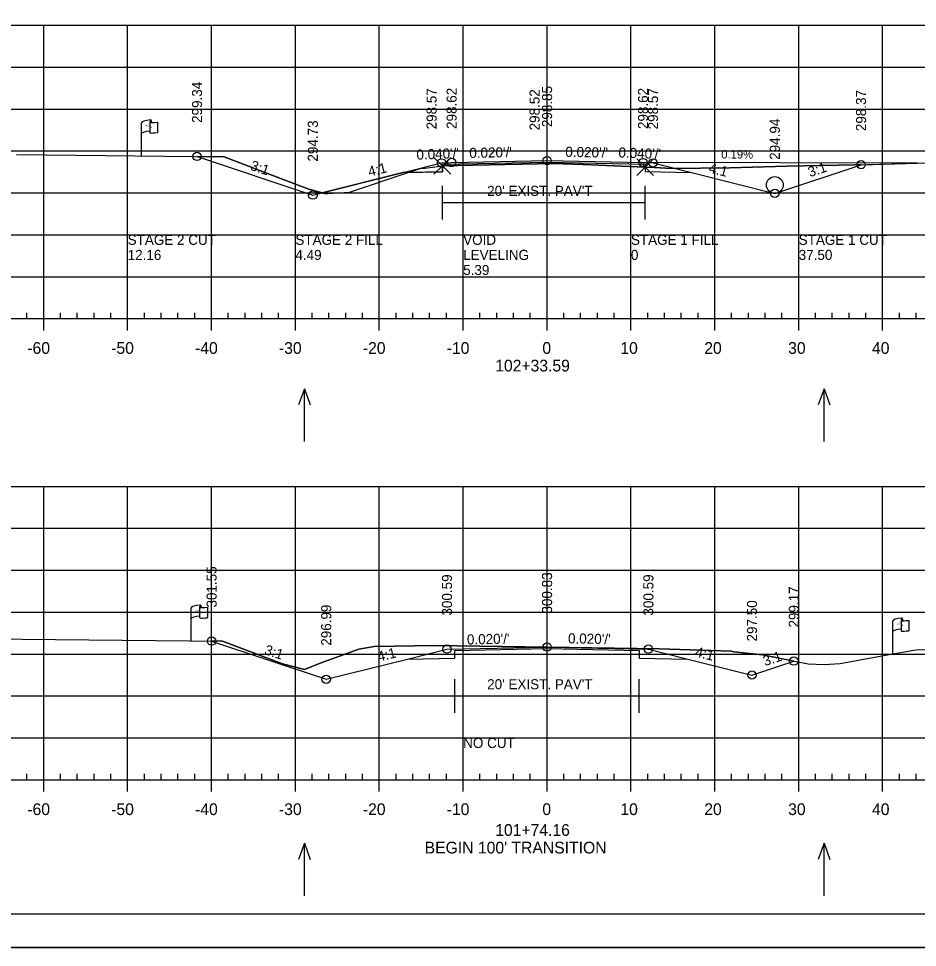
# Model space of a CAD drawing. Extents: x 1370843 to 1371177, y 380307 to 382654.
# Drawn here: x 1370950.7 to 1371057.9, y 380307.5 to 380418.2 of the extents above; entities that cross this region are included whole.
import ezdxf

# ---------------------------------------------------------------- set-up
doc = ezdxf.new("R2010")
doc.units = 0
for name, color, linetype in [('R_Alt Surface', 7, 'Continuous'), ('R_Axis', 7, 'Continuous'), ('R_Axis Annot', 7, 'Continuous'), ('R_Border', 7, 'Continuous'), ('R_Drive', 7, 'Continuous'), ('R_Exist Surface', 7, 'Continuous'), ('R_Exist Surface Annot', 7, 'Continuous'), ('R_Fin Surface', 7, 'Continuous'), ('R_Fin Surface Annot', 7, 'Continuous'), ('R_Grid', 7, 'Continuous'), ('R_No Plot', 7, 'Continuous'), ('R_ROW', 7, 'Continuous'), ('R_Water', 7, 'Continuous'), ('R_Water Annot', 7, 'Continuous'), ('R_Xsect Elev', 7, 'Continuous')]:
    doc.layers.add(name, color=color, linetype=linetype)

msp = doc.modelspace()

# ---------------------------------------------------------------- linework, layer by layer
at = {"layer": 'R_Alt Surface'}
msp.add_lwpolyline([(1370996.54, 380399.87), (1371001.23, 380399.96), (1371001.23, 380400.88), (1371013.71, 380401.13), (1371025.41, 380400.89), (1371025.41, 380399.98), (1371030.94, 380399.87)], dxfattribs=at)
at = {"layer": 'R_Axis'}
for p, q in [((1370868.71, 380382.45), (1371158.71, 380382.45)), ((1370951.71, 380382.45), (1370951.71, 380383.15)), ((1370953.71, 380381.05), (1370953.71, 380382.45)), ((1370955.71, 380382.45), (1370955.71, 380383.15)), ((1370957.71, 380382.45), (1370957.71, 380383.15)), ((1370959.71, 380382.45), (1370959.71, 380383.15)), ((1370961.71, 380382.45), (1370961.71, 380383.15)), ((1370963.71, 380381.05), (1370963.71, 380382.45)), ((1370965.71, 380382.45), (1370965.71, 380383.15)), ((1370967.71, 380382.45), (1370967.71, 380383.15)), ((1370969.71, 380382.45), (1370969.71, 380383.15)), ((1370971.71, 380382.45), (1370971.71, 380383.15)), ((1370973.71, 380381.05), (1370973.71, 380382.45)), ((1370975.71, 380382.45), (1370975.71, 380383.15)), ((1370977.71, 380382.45), (1370977.71, 380383.15)), ((1370979.71, 380382.45), (1370979.71, 380383.15)), ((1370981.71, 380382.45), (1370981.71, 380383.15)), ((1370983.71, 380381.05), (1370983.71, 380382.45)), ((1370985.71, 380382.45), (1370985.71, 380383.15)), ((1370987.71, 380382.45), (1370987.71, 380383.15)), ((1370989.71, 380382.45), (1370989.71, 380383.15)), ((1370991.71, 380382.45), (1370991.71, 380383.15)), ((1370993.71, 380381.05), (1370993.71, 380382.45)), ((1370995.71, 380382.45), (1370995.71, 380383.15)), ((1370997.71, 380382.45), (1370997.71, 380383.15)), ((1370999.71, 380382.45), (1370999.71, 380383.15)), ((1371001.71, 380382.45), (1371001.71, 380383.15)), ((1371003.71, 380381.05), (1371003.71, 380382.45)), ((1371005.71, 380382.45), (1371005.71, 380383.15)), ((1371007.71, 380382.45), (1371007.71, 380383.15)), ((1371009.71, 380382.45), (1371009.71, 380383.15)), ((1371011.71, 380382.45), (1371011.71, 380383.15)), ((1371013.71, 380381.05), (1371013.71, 380382.45)), ((1371015.71, 380382.45), (1371015.71, 380383.15)), ((1371017.71, 380382.45), (1371017.71, 380383.15)), ((1371019.71, 380382.45), (1371019.71, 380383.15)), ((1371021.71, 380382.45), (1371021.71, 380383.15)), ((1371023.71, 380381.05), (1371023.71, 380382.45)), ((1371025.71, 380382.45), (1371025.71, 380383.15)), ((1371027.71, 380382.45), (1371027.71, 380383.15)), ((1371029.71, 380382.45), (1371029.71, 380383.15)), ((1371031.71, 380382.45), (1371031.71, 380383.15)), ((1371033.71, 380381.05), (1371033.71, 380382.45)), ((1371035.71, 380382.45), (1371035.71, 380383.15)), ((1371037.71, 380382.45), (1371037.71, 380383.15)), ((1371039.71, 380382.45), (1371039.71, 380383.15)), ((1371041.71, 380382.45), (1371041.71, 380383.15)), ((1371043.71, 380381.05), (1371043.71, 380382.45)), ((1371045.71, 380382.45), (1371045.71, 380383.15)), ((1371047.71, 380382.45), (1371047.71, 380383.15)), ((1371049.71, 380382.45), (1371049.71, 380383.15)), ((1371051.71, 380382.45), (1371051.71, 380383.15)), ((1371053.71, 380381.05), (1371053.71, 380382.45)), ((1371055.71, 380382.45), (1371055.71, 380383.15)), ((1371057.71, 380382.45), (1371057.71, 380383.15)), ((1370951.71, 380327.45), (1370951.71, 380328.15)), ((1370955.71, 380327.45), (1370955.71, 380328.15)), ((1370957.71, 380327.45), (1370957.71, 380328.15)), ((1370959.71, 380327.45), (1370959.71, 380328.15)), ((1370961.71, 380327.45), (1370961.71, 380328.15)), ((1370965.71, 380327.45), (1370965.71, 380328.15)), ((1370967.71, 380327.45), (1370967.71, 380328.15)), ((1370969.71, 380327.45), (1370969.71, 380328.15)), ((1370971.71, 380327.45), (1370971.71, 380328.15)), ((1370975.71, 380327.45), (1370975.71, 380328.15)), ((1370977.71, 380327.45), (1370977.71, 380328.15)), ((1370979.71, 380327.45), (1370979.71, 380328.15)), ((1370981.71, 380327.45), (1370981.71, 380328.15)), ((1370985.71, 380327.45), (1370985.71, 380328.15)), ((1370987.71, 380327.45), (1370987.71, 380328.15)), ((1370989.71, 380327.45), (1370989.71, 380328.15)), ((1370991.71, 380327.45), (1370991.71, 380328.15)), ((1370995.71, 380327.45), (1370995.71, 380328.15)), ((1370997.71, 380327.45), (1370997.71, 380328.15)), ((1370999.71, 380327.45), (1370999.71, 380328.15)), ((1371001.71, 380327.45), (1371001.71, 380328.15)), ((1371005.71, 380327.45), (1371005.71, 380328.15)), ((1371007.71, 380327.45), (1371007.71, 380328.15)), ((1371009.71, 380327.45), (1371009.71, 380328.15)), ((1371011.71, 380327.45), (1371011.71, 380328.15)), ((1371015.71, 380327.45), (1371015.71, 380328.15)), ((1371017.71, 380327.45), (1371017.71, 380328.15)), ((1371019.71, 380327.45), (1371019.71, 380328.15)), ((1371021.71, 380327.45), (1371021.71, 380328.15)), ((1371025.71, 380327.45), (1371025.71, 380328.15)), ((1371027.71, 380327.45), (1371027.71, 380328.15)), ((1371029.71, 380327.45), (1371029.71, 380328.15)), ((1371031.71, 380327.45), (1371031.71, 380328.15)), ((1371035.71, 380327.45), (1371035.71, 380328.15)), ((1371037.71, 380327.45), (1371037.71, 380328.15)), ((1371039.71, 380327.45), (1371039.71, 380328.15)), ((1371041.71, 380327.45), (1371041.71, 380328.15)), ((1371045.71, 380327.45), (1371045.71, 380328.15)), ((1371047.71, 380327.45), (1371047.71, 380328.15)), ((1371049.71, 380327.45), (1371049.71, 380328.15)), ((1371051.71, 380327.45), (1371051.71, 380328.15)), ((1371055.71, 380327.45), (1371055.71, 380328.15)), ((1371057.71, 380327.45), (1371057.71, 380328.15)), ((1370868.71, 380327.45), (1371158.71, 380327.45)), ((1370953.71, 380326.05), (1370953.71, 380327.45)), ((1370963.71, 380326.05), (1370963.71, 380327.45)), ((1370973.71, 380326.05), (1370973.71, 380327.45)), ((1370983.71, 380326.05), (1370983.71, 380327.45)), ((1370993.71, 380326.05), (1370993.71, 380327.45)), ((1371003.71, 380326.05), (1371003.71, 380327.45)), ((1371013.71, 380326.05), (1371013.71, 380327.45)), ((1371023.71, 380326.05), (1371023.71, 380327.45)), ((1371033.71, 380326.05), (1371033.71, 380327.45)), ((1371043.71, 380326.05), (1371043.71, 380327.45)), ((1371053.71, 380326.05), (1371053.71, 380327.45))]:
    msp.add_line(p, q, dxfattribs=at)
at = {"layer": 'R_Border'}
msp.add_line((1371171.89, 380311.45), (1370855.71, 380311.45), dxfattribs=at)
at = {"layer": 'R_Drive'}
msp.add_line((1371057.84, 380401), (1371025.15, 380401.06), dxfattribs=at)
at = {"layer": 'R_Exist Surface'}
for points in [[(1370950.46, 380402.04), (1370975.22, 380401.75), (1370982.57, 380398.93), (1370985.32, 380397.91), (1370986.99, 380397.43), (1370987.2, 380397.38), (1370987.57, 380397.39), (1370990.17, 380397.52), (1370997.74, 380400.07), (1370998.58, 380400.34), (1370999.13, 380400.41), (1371001.23, 380400.67), (1371004.89, 380400.75), (1371014.49, 380400.97), (1371018.01, 380400.82), (1371025.41, 380400.51), (1371026.5, 380400.47), (1371028.53, 380400.34), (1371035.5, 380400.45), (1371042.3, 380400.64), (1371050.46, 380400.8), (1371057.84, 380401), (1371065.35, 380401.14)], [(1370939.13, 380344.35), (1370975.03, 380343.98), (1370982.17, 380341.27), (1370984.78, 380340.61), (1370986.66, 380341.35), (1370991.29, 380343.05), (1370993.11, 380343.35), (1371000.35, 380343.47), (1371027.08, 380343.09), (1371035.71, 380342.8), (1371035.99, 380342.72), (1371039.4, 380342.34), (1371044.83, 380341.28), (1371046.73, 380341.19), (1371048.66, 380341.34), (1371054.51, 380342.39), (1371057.43, 380342.9), (1371058.02, 380342.99), (1371068.25, 380342.93), (1371085.22, 380342.66), (1371095.01, 380342.39), (1371095.09, 380342.39), (1371095.13, 380342.39)]]:
    msp.add_lwpolyline(points, dxfattribs=at)
at = {"layer": 'R_Exist Surface Annot'}
for p, q in [((1371001.23, 380394.29), (1371001.23, 380398.29)), ((1371025.41, 380394.29), (1371025.41, 380398.29)), ((1371001.23, 380396.29), (1371025.41, 380396.29)), ((1371002.71, 380335.45), (1371002.71, 380339.45)), ((1371024.71, 380335.45), (1371024.71, 380339.45)), ((1371002.71, 380337.45), (1371024.71, 380337.45))]:
    msp.add_line(p, q, dxfattribs=at)
at = {"layer": 'R_Fin Surface'}
msp.add_lwpolyline([(1370971.98, 380401.79), (1370985.78, 380397.18), (1370985.79, 380397.18), (1370996.54, 380399.87), (1371001.14, 380401.02), (1371002.33, 380401.07), (1371013.71, 380401.29), (1371025.15, 380401.06), (1371026.34, 380401.02), (1371030.94, 380399.87), (1371040.86, 380397.39), (1371051.14, 380400.81)], dxfattribs=at)
at = {"layer": 'R_Grid'}
for p, q in [((1370868.71, 380417.45), (1371158.71, 380417.45)), ((1370953.71, 380382.45), (1370953.71, 380417.45)), ((1370963.71, 380382.45), (1370963.71, 380417.45)), ((1370973.71, 380382.45), (1370973.71, 380417.45)), ((1370983.71, 380382.45), (1370983.71, 380417.45)), ((1370993.71, 380382.45), (1370993.71, 380417.45)), ((1371003.71, 380382.45), (1371003.71, 380417.45)), ((1371013.71, 380382.45), (1371013.71, 380417.45)), ((1371023.71, 380382.45), (1371023.71, 380417.45)), ((1371033.71, 380382.45), (1371033.71, 380417.45)), ((1371043.71, 380382.45), (1371043.71, 380417.45)), ((1371053.71, 380382.45), (1371053.71, 380417.45)), ((1370868.71, 380412.45), (1371158.71, 380412.45)), ((1370868.71, 380407.45), (1371158.71, 380407.45)), ((1370868.71, 380402.45), (1371158.71, 380402.45)), ((1370868.71, 380397.45), (1371158.71, 380397.45)), ((1370868.71, 380392.45), (1371158.71, 380392.45)), ((1370868.71, 380387.45), (1371158.71, 380387.45)), ((1370868.71, 380382.45), (1371158.71, 380382.45)), ((1370868.71, 380362.45), (1371158.71, 380362.45)), ((1370953.71, 380327.45), (1370953.71, 380362.45)), ((1370963.71, 380327.45), (1370963.71, 380362.45)), ((1370973.71, 380327.45), (1370973.71, 380362.45)), ((1370983.71, 380327.45), (1370983.71, 380362.45)), ((1370993.71, 380327.45), (1370993.71, 380362.45)), ((1371003.71, 380327.45), (1371003.71, 380362.45)), ((1371013.71, 380327.45), (1371013.71, 380362.45)), ((1371023.71, 380327.45), (1371023.71, 380362.45)), ((1371033.71, 380327.45), (1371033.71, 380362.45)), ((1371043.71, 380327.45), (1371043.71, 380362.45)), ((1371053.71, 380327.45), (1371053.71, 380362.45)), ((1370868.71, 380357.45), (1371158.71, 380357.45)), ((1370868.71, 380352.45), (1371158.71, 380352.45)), ((1370868.71, 380347.45), (1371158.71, 380347.45)), ((1370868.71, 380342.45), (1371158.71, 380342.45)), ((1370868.71, 380337.45), (1371158.71, 380337.45)), ((1370868.71, 380332.45), (1371158.71, 380332.45)), ((1370868.71, 380327.45), (1371158.71, 380327.45))]:
    msp.add_line(p, q, dxfattribs=at)
at = {"layer": 'R_No Plot'}
msp.add_line((1370843.31, 380307.47), (1371176.64, 380307.47), dxfattribs=at)
for points in [[(1370843.3, 380520.8), (1371176.64, 380520.8), (1371176.64, 380307.47), (1370843.3, 380307.47)], [(1371089.63, 380516.91), (1371089.63, 380507.03), (1371125.36, 380507.03), (1371125.36, 380504.11), (1371148.56, 380504.11), (1371148.56, 380479.78), (1371171.89, 380479.78), (1371171.89, 380311.45), (1370855.71, 380311.45), (1370855.71, 380516.91)], [(1370971.98, 380401.79), (1370985.79, 380397.18), (1370986.91, 380397.46), (1370985.32, 380397.91), (1370982.57, 380398.93), (1370975.22, 380401.75)], [(1370997.17, 380399.88), (1370997.74, 380400.07), (1370998.58, 380400.34), (1370999.13, 380400.41), (1371001.23, 380400.67), (1371001.23, 380399.96)], [(1371001.23, 380400.67), (1371001.23, 380400.88), (1371013.71, 380401.13), (1371025.41, 380400.89), (1371025.41, 380400.51), (1371018.01, 380400.82), (1371014.49, 380400.97), (1371004.89, 380400.75)], [(1371025.15, 380401.06), (1371026.34, 380401.02), (1371040.86, 380397.39), (1371051.14, 380400.81), (1371057.84, 380401)], [(1371025.41, 380400.51), (1371025.41, 380399.98), (1371030.94, 380399.87), (1371040.86, 380397.39), (1371051.14, 380400.81), (1371050.46, 380400.8), (1371042.3, 380400.64), (1371035.5, 380400.45), (1371028.53, 380400.34), (1371026.5, 380400.47)], [(1370986.91, 380397.46), (1370986.99, 380397.43), (1370987.2, 380397.38), (1370987.57, 380397.39), (1370990.17, 380397.52), (1370997.17, 380399.88), (1370996.54, 380399.87)], [(1370973.72, 380344), (1370987.38, 380339.44), (1370997.07, 380341.86), (1371002.71, 380341.98), (1371002.71, 380342.89), (1371013.71, 380343.11), (1371024.71, 380342.89), (1371024.71, 380341.98), (1371030.5, 380341.86), (1371038.14, 380339.95), (1371043.13, 380341.61), (1371039.4, 380342.34), (1371035.99, 380342.72), (1371035.71, 380342.8), (1371027.08, 380343.09), (1371000.35, 380343.47), (1370993.11, 380343.35), (1370991.29, 380343.05), (1370986.66, 380341.35), (1370984.78, 380340.61), (1370982.17, 380341.27), (1370975.03, 380343.98)]]:
    msp.add_lwpolyline(points, close=True, dxfattribs=at)
for points in [[(1371001.23, 380400.67), (1371000.23, 380401.67), (1371001.23, 380400.67), (1371000.23, 380399.67), (1371001.23, 380400.67), (1371002.23, 380399.67), (1371001.23, 380400.67), (1371002.23, 380401.67)], [(1371025.41, 380400.51), (1371024.41, 380401.51), (1371025.41, 380400.51), (1371024.41, 380399.51), (1371025.41, 380400.51), (1371026.41, 380399.51), (1371025.41, 380400.51), (1371026.41, 380401.51)], [(1370973.72, 380344), (1370987.37, 380339.45), (1370987.38, 380339.44), (1370997.07, 380341.86), (1371001.78, 380343.04), (1371013.71, 380343.28), (1371025.79, 380343.04), (1371030.5, 380341.86), (1371038.14, 380339.95), (1371043.13, 380341.61)], [(1370997.07, 380341.86), (1371002.71, 380341.98), (1371002.71, 380342.89), (1371013.71, 380343.11), (1371024.71, 380342.89), (1371024.71, 380341.98), (1371030.5, 380341.86)]]:
    msp.add_lwpolyline(points, dxfattribs=at)
for centre in [(1370971.98, 380401.79), (1371001.14, 380401.02), (1371002.33, 380401.07), (1371013.71, 380401.29), (1371025.15, 380401.06), (1371026.34, 380401.02), (1371051.14, 380400.81), (1371040.86, 380397.39), (1370985.79, 380397.18), (1370973.72, 380344), (1371013.71, 380343.28), (1371001.78, 380343.04), (1371001.78, 380343.04), (1371025.79, 380343.04), (1371025.79, 380343.04), (1371043.13, 380341.61), (1371038.14, 380339.95), (1370987.38, 380339.44)]:
    msp.add_circle(centre, 0.5, dxfattribs=at)
at = {"layer": 'R_ROW'}
for p, q in [((1370965.35, 380401.87), (1370965.35, 380405.82)), ((1370966.35, 380405.91), (1370966.35, 380405.9)), ((1370966.35, 380405.9), (1370966.35, 380404.67)), ((1370966.51, 380406.07), (1370966.51, 380405.83)), ((1370967.28, 380405.87), (1370967.28, 380404.63)), ((1370972.29, 380348.07), (1370972.29, 380348.05)), ((1370972.29, 380348.05), (1370972.29, 380346.83)), ((1370972.46, 380348.22), (1370972.46, 380347.98)), ((1370973.22, 380348.03), (1370973.22, 380346.79)), ((1370971.29, 380344.02), (1370971.29, 380347.97)), ((1371054.92, 380342.46), (1371054.92, 380346.41)), ((1371055.91, 380346.5), (1371055.91, 380346.49)), ((1371055.91, 380346.49), (1371055.91, 380345.26)), ((1371056.08, 380346.66), (1371056.08, 380346.42)), ((1371056.85, 380346.47), (1371056.85, 380345.23))]:
    msp.add_line(p, q, dxfattribs=at)
for centre, radius, start, end in [((1370966.42, 380405.91), 0.078, 88.6458, 274.2828), ((1370966.43, 380406.07), 0.0783, 263.0712, 93.9564), ((1370966.42, 380404.67), 0.0783, 180, 273.9564), ((1370972.37, 380348.07), 0.078, 88.6458, 274.2828), ((1370972.38, 380348.22), 0.0783, 263.0712, 93.9564), ((1370972.37, 380346.83), 0.0783, 180, 273.9564), ((1371055.99, 380346.51), 0.078, 88.6458, 274.2828), ((1371056, 380346.66), 0.0783, 263.0712, 93.9564), ((1371055.99, 380345.26), 0.0783, 180, 273.9564)]:
    msp.add_arc(centre, radius, start, end, dxfattribs=at)
for centre, major_axis, ratio, start_param, end_param in [((1370966.93, 380405.86), (-1.58, -0.04), 0.19887, 5.030368, 6.283185), ((1370967.64, 380405.97), (-1.23, -0.13), 0.052933, 0.159456, 1.268315), ((1370966.93, 380404.54), (-1.58, -0.04), 0.19887, 5.083035, 6.194897), ((1370967.64, 380404.73), (-1.23, -0.13), 0.052933, 0.159456, 1.268315), ((1370972.88, 380348.01), (-1.58, -0.04), 0.19887, 5.030368, 6.283185), ((1370973.58, 380348.13), (-1.23, -0.13), 0.052933, 0.159456, 1.268315), ((1370972.87, 380346.7), (-1.58, -0.04), 0.19887, 5.083035, 6.194897), ((1370973.58, 380346.89), (-1.23, -0.13), 0.052933, 0.159456, 1.268315), ((1371056.5, 380346.45), (-1.58, -0.04), 0.19887, 5.030368, 6.283185), ((1371057.21, 380346.57), (-1.23, -0.13), 0.052933, 0.159456, 1.268315), ((1371056.49, 380345.14), (-1.58, -0.04), 0.19887, 5.083035, 6.194897), ((1371057.21, 380345.33), (-1.23, -0.13), 0.052933, 0.159456, 1.268315)]:
    msp.add_ellipse(centre, major_axis=major_axis, ratio=ratio, start_param=start_param, end_param=end_param, dxfattribs=at)
at = {"layer": 'R_Water'}
msp.add_circle((1371040.86, 380398.39), 1, dxfattribs=at)
at = {"layer": 'R_Water Annot'}
for p, q in [((1370984.78, 380374.09), (1370984.08, 380372.17)), ((1370984.78, 380367.81), (1370984.78, 380374.09)), ((1370984.78, 380374.09), (1370985.48, 380372.17)), ((1371046.73, 380374.09), (1371046.03, 380372.17)), ((1371046.73, 380367.81), (1371046.73, 380374.09)), ((1371046.73, 380374.09), (1371047.43, 380372.17)), ((1370984.78, 380319.9), (1370984.08, 380317.97)), ((1370984.78, 380313.61), (1370984.78, 380319.9)), ((1370984.78, 380319.9), (1370985.48, 380317.97)), ((1371046.73, 380319.9), (1371046.03, 380317.97)), ((1371046.73, 380313.61), (1371046.73, 380319.9)), ((1371046.73, 380319.9), (1371047.43, 380317.97))]:
    msp.add_line(p, q, dxfattribs=at)

# ---------------------------------------------------------------- texts
at = {"layer": 'R_Axis Annot'}
for s, p in [('-60', (1370951.75, 380378.25)), ('-50', (1370961.75, 380378.25)), ('-40', (1370971.75, 380378.25)), ('-30', (1370981.75, 380378.25)), ('-20', (1370991.75, 380378.25)), ('-10', (1371001.75, 380378.25)), ('0', (1371013.15, 380378.25)), ('10', (1371022.45, 380378.25)), ('20', (1371032.45, 380378.25)), ('30', (1371042.45, 380378.25)), ('40', (1371052.45, 380378.25)), ('102+33.59', (1371007.53, 380376.15)), ('-60', (1370951.75, 380323.25)), ('-50', (1370961.75, 380323.25)), ('-40', (1370971.75, 380323.25)), ('-30', (1370981.75, 380323.25)), ('-20', (1370991.75, 380323.25)), ('-10', (1371001.75, 380323.25)), ('0', (1371013.15, 380323.25)), ('10', (1371022.45, 380323.25)), ('20', (1371032.45, 380323.25)), ('30', (1371042.45, 380323.25)), ('40', (1371052.45, 380323.25)), ('101+74.16', (1371007.53, 380320.77)), ("BEGIN 100' TRANSITION", (1370999.12, 380318.67))]:
    msp.add_text(s, height=1.4, dxfattribs=at).set_placement(p)
at = {"layer": 'R_Drive'}
msp.add_text('0.19%', height=1, rotation=359.8919, dxfattribs=at).set_placement((1371034.48, 380401.55))
at = {"layer": 'R_Exist Surface Annot'}
for p in [(1371006.57, 380397.09), (1371006.57, 380338.25)]:
    msp.add_text("20' EXIST. PAV'T", height=1.2, dxfattribs=at).set_placement(p)
at = {"layer": 'R_Fin Surface Annot'}
for s, rotation, p in [('299.34', 90, (1370972.58, 380405.79)), ('298.85', 90, (1371014.31, 380405.29)), ('298.57', 90, (1371000.54, 380405.02)), ('298.62', 90, (1371002.93, 380405.07)), ('298.62', 90, (1371025.75, 380405.06)), ('298.57', 90, (1371026.94, 380405.02)), ('298.37', 90, (1371051.74, 380404.81)), ('294.73', 90, (1370986.39, 380401.18)), ('294.94', 90, (1371041.46, 380401.39)), ("0.040'/'", 2.2906, (1370998.16, 380401.4)), ("0.020'/'", 1.1458, (1371004.45, 380401.61)), ("0.020'/'", 358.8542, (1371015.88, 380401.75)), ("0.040'/'", 357.7094, (1371022.2, 380401.68)), ('3:1', 341.5651, (1370978.25, 380400.22)), ('4:1', 14.0362, (1370992.54, 380399.38)), ('4:1', 345.9638, (1371032.91, 380399.89)), ('3:1', 18.4349, (1371045.05, 380399.31)), ('300.59', 90, (1371002.38, 380347.04)), ('300.83', 90, (1371014.31, 380347.28)), ('300.59', 90, (1371026.39, 380347.04))]:
    msp.add_text(s, height=1.2, rotation=rotation, dxfattribs=at).set_placement(p)
at = {"layer": 'R_No Plot'}
for s, p in [('STAGE 2 CUT', (1370963.71, 380391.25)), ('STAGE 2 FILL', (1370983.71, 380391.25)), ('VOID', (1371003.71, 380391.25)), ('STAGE 1 FILL', (1371023.71, 380391.25)), ('STAGE 1 CUT', (1371043.71, 380391.25)), ('12.16', (1370963.71, 380389.45)), ('4.49', (1370983.71, 380389.45)), ('LEVELING', (1371003.71, 380389.45)), ('0', (1371023.71, 380389.45)), ('37.50', (1371043.71, 380389.45)), ('5.39', (1371003.71, 380387.65)), ('NO CUT', (1371003.71, 380331.25))]:
    msp.add_text(s, height=1.2, dxfattribs=at).set_placement(p)
for s, rotation, p in [('301.55', 90, (1370974.32, 380348)), ('300.59', 90, (1371002.38, 380347.04)), ('300.59', 90, (1371026.39, 380347.04)), ('299.17', 90, (1371043.73, 380345.61)), ('296.99', 90, (1370987.98, 380343.44)), ('297.50', 90, (1371038.74, 380343.95)), ("0.020'/'", 1.1458, (1371004.17, 380343.59)), ("0.020'/'", 358.8542, (1371016.2, 380343.73)), ('3:1', 341.5651, (1370979.92, 380342.46)), ('4:1', 14.0362, (1370993.65, 380341.53)), ('4:1', 345.9638, (1371031.28, 380342.18)), ('3:1', 18.4349, (1371039.69, 380340.99))]:
    msp.add_text(s, height=1.2, rotation=rotation, dxfattribs=at).set_placement(p)
at = {"layer": 'R_ROW'}
for s, height, rotation, p in [(' O', 0.2, 9.9884, (1370966.02, 380405.36)), ('DWB 11-9-07', 0.001, 90, (1370966.51, 380405.83)), ('R ', 0.2, 9.9884, (1370965.87, 380405.32)), ('W', 0.2, 351.1788, (1370966.35, 380405.19)), ('DWB 11-9-07', 0.001, 5.0717, (1370967.27, 380404.63)), ('DWB 11-9-07', 0.001, 90, (1370965.35, 380401.87)), ('DWB 11-9-07', 0.001, 90, (1370972.46, 380347.98)), ('R ', 0.2, 9.9884, (1370971.81, 380347.47)), (' O', 0.2, 9.9884, (1370971.96, 380347.52)), ('W', 0.2, 351.1788, (1370972.29, 380347.35)), ('DWB 11-9-07', 0.001, 5.0717, (1370973.21, 380346.79)), ('R ', 0.2, 9.9884, (1371055.44, 380345.91)), (' O', 0.2, 9.9884, (1371055.58, 380345.96)), ('W', 0.2, 351.1788, (1371055.91, 380345.79)), ('DWB 11-9-07', 0.001, 90, (1371056.08, 380346.42)), ('DWB 11-9-07', 0.001, 5.0717, (1371056.84, 380345.23)), ('DWB 11-9-07', 0.001, 90, (1370971.29, 380344.02)), ('DWB 11-9-07', 0.001, 90, (1371054.92, 380342.46))]:
    msp.add_text(s, height=height, rotation=rotation, dxfattribs=at).set_placement(p)
at = {"layer": 'R_Xsect Elev'}
msp.add_text('298.52', height=1.2, rotation=90, dxfattribs=at).set_placement((1371012.82, 380404.9))

doc.saveas('drawing.dxf')
